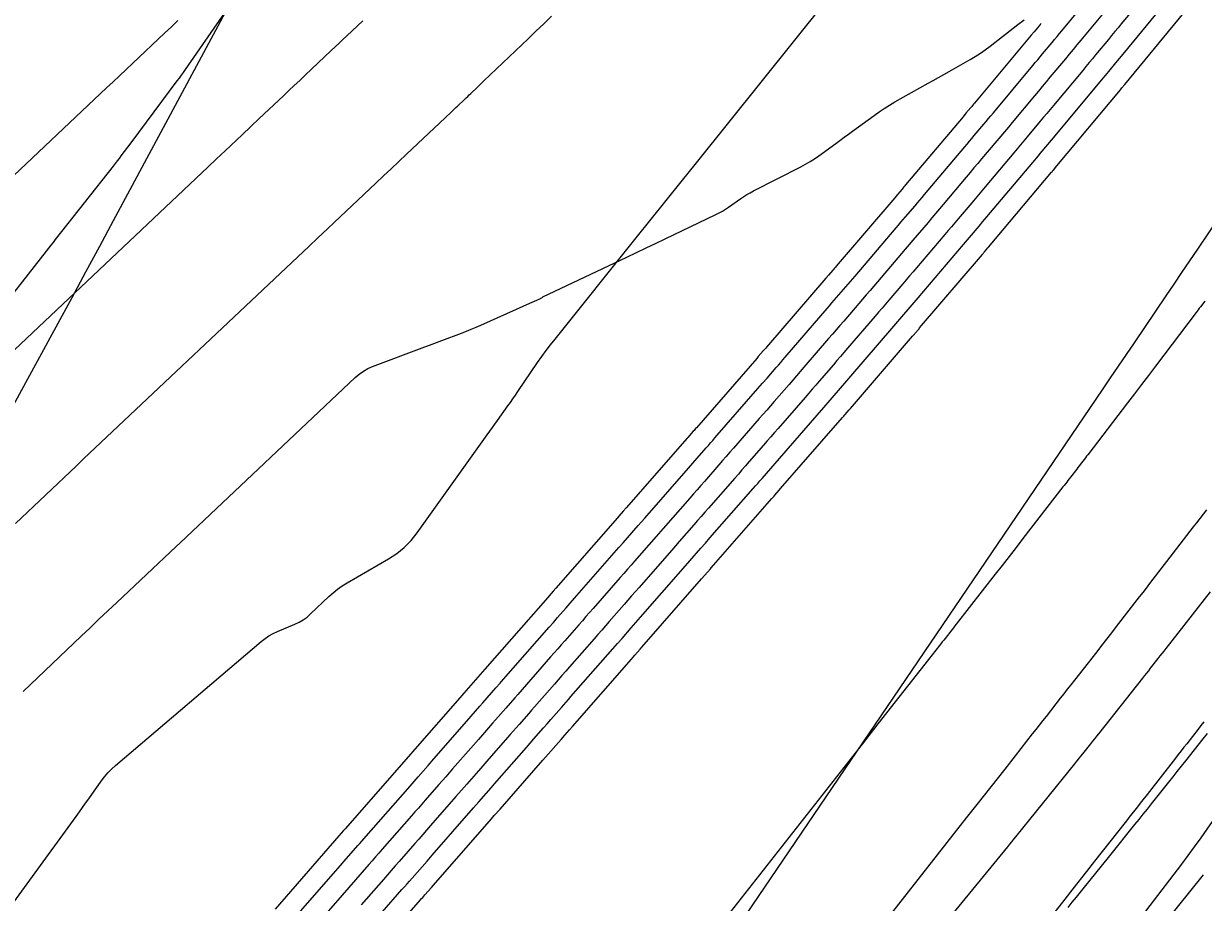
# Model space of a CAD drawing. Extents: x 1005228 to 1008882, y 1883389 to 1885754.
# Drawn here: x 1008209.8 to 1008265.2, y 1884647.8 to 1884689.1 of the extents above; entities that cross this region are included whole.
import ezdxf

# ---------------------------------------------------------------- set-up
doc = ezdxf.new("R2010")
doc.units = 0
for name, color, linetype in [('ATDIMS', 7, 'Continuous'), ('C-ANNO-NOTE', 7, 'Continuous'), ('TSOBSTACLE', 7, 'Continuous')]:
    doc.layers.add(name, color=color, linetype=linetype)

msp = doc.modelspace()

# ---------------------------------------------------------------- linework, layer by layer
at = {"layer": 'ATDIMS'}
for points in [[(1008225.697, 1884646.285), (1008227.55, 1884648.404), (1008227.667, 1884648.538), (1008227.785, 1884648.672), (1008227.902, 1884648.806), (1008228.02, 1884648.941), (1008228.49, 1884649.477), (1008228.725, 1884649.746), (1008228.96, 1884650.014), (1008230.916, 1884652.247), (1008231.161, 1884652.527), (1008231.732, 1884653.178), (1008231.895, 1884653.364), (1008233.393, 1884655.075), (1008233.749, 1884655.482), (1008234.202, 1884655.998), (1008234.374, 1884656.195), (1008234.546, 1884656.392), (1008235.042, 1884656.958), (1008235.154, 1884657.085), (1008235.265, 1884657.212), (1008235.376, 1884657.339), (1008235.488, 1884657.466), (1008237.452, 1884659.709), (1008237.669, 1884659.956), (1008237.885, 1884660.204), (1008238.319, 1884660.699), (1008238.536, 1884660.946), (1008238.752, 1884661.193), (1008240.753, 1884663.477), (1008241.069, 1884663.838), (1008241.595, 1884664.438), (1008241.805, 1884664.678), (1008242.015, 1884664.919), (1008244.054, 1884667.246), (1008244.156, 1884667.363), (1008244.258, 1884667.48), (1008244.36, 1884667.596), (1008244.462, 1884667.713), (1008244.869, 1884668.181), (1008245.073, 1884668.415), (1008245.277, 1884668.649), (1008247.366, 1884671.047), (1008247.464, 1884671.161), (1008247.563, 1884671.274), (1008247.661, 1884671.388), (1008247.759, 1884671.502), (1008248.152, 1884671.957), (1008248.348, 1884672.185), (1008248.545, 1884672.413), (1008250.658, 1884674.865), (1008250.753, 1884674.976), (1008250.848, 1884675.086), (1008250.942, 1884675.197), (1008251.037, 1884675.308), (1008251.415, 1884675.751), (1008251.604, 1884675.972), (1008251.793, 1884676.194), (1008253.93, 1884678.701), (1008254.022, 1884678.808), (1008254.113, 1884678.916), (1008254.204, 1884679.023), (1008254.295, 1884679.131), (1008254.658, 1884679.561), (1008254.84, 1884679.777), (1008255.022, 1884679.992), (1008257.183, 1884682.554), (1008257.271, 1884682.658), (1008257.358, 1884682.762), (1008257.446, 1884682.867), (1008257.533, 1884682.971), (1008257.882, 1884683.389), (1008258.057, 1884683.598), (1008258.231, 1884683.807), (1008260.415, 1884686.424), (1008260.5, 1884686.525), (1008260.584, 1884686.626), (1008260.668, 1884686.727), (1008260.751, 1884686.828), (1008261.087, 1884687.234), (1008261.254, 1884687.437), (1008261.422, 1884687.64), (1008263.627, 1884690.31)], [(1008209.388, 1884665.6), (1008212.237, 1884668.289), (1008212.417, 1884668.458), (1008212.596, 1884668.627), (1008223.192, 1884678.624), (1008223.583, 1884678.993), (1008224.072, 1884679.455), (1008224.366, 1884679.731), (1008226.325, 1884681.58), (1008226.684, 1884681.919), (1008227.043, 1884682.258), (1008227.402, 1884682.598), (1008227.761, 1884682.937), (1008229.837, 1884684.901), (1008229.916, 1884684.977), (1008229.996, 1884685.052), (1008230.076, 1884685.127), (1008230.156, 1884685.203), (1008230.482, 1884685.509), (1008230.558, 1884685.581), (1008230.635, 1884685.654), (1008230.711, 1884685.726), (1008230.788, 1884685.799), (1008231.093, 1884686.089), (1008231.169, 1884686.161), (1008231.245, 1884686.234), (1008231.322, 1884686.306), (1008231.398, 1884686.379), (1008233.47, 1884688.36), (1008233.84, 1884688.715), (1008234.21, 1884689.07), (1008234.58, 1884689.425)], [(1008265.34, 1884666.245), (1008265.184, 1884666.042), (1008265.029, 1884665.839), (1008264.873, 1884665.636), (1008264.717, 1884665.433), (1008264.094, 1884664.62), (1008263.939, 1884664.418), (1008263.782, 1884664.215), (1008263.626, 1884664.012), (1008263.469, 1884663.81), (1008262.825, 1884662.979), (1008262.665, 1884662.774), (1008262.506, 1884662.568), (1008262.346, 1884662.362), (1008262.186, 1884662.156), (1008261.1, 1884660.753), (1008260.872, 1884660.458), (1008260.643, 1884660.163), (1008260.413, 1884659.869), (1008260.184, 1884659.575), (1008259.134, 1884658.232), (1008258.969, 1884658.021), (1008258.804, 1884657.81), (1008258.639, 1884657.599), (1008258.474, 1884657.389), (1008257.807, 1884656.538), (1008257.645, 1884656.332), (1008257.484, 1884656.125), (1008257.322, 1884655.919), (1008257.16, 1884655.713), (1008256.349, 1884654.681), (1008255.863, 1884654.062), (1008254.557, 1884652.399), (1008254.06, 1884651.767), (1008245.419, 1884640.769)], [(1008265.373, 1884655.733), (1008265.177, 1884655.486), (1008264.351, 1884654.447), (1008264.152, 1884654.196), (1008263.953, 1884653.945), (1008263.753, 1884653.695), (1008263.554, 1884653.444), (1008262.747, 1884652.429), (1008262.552, 1884652.185), (1008262.357, 1884651.941), (1008262.162, 1884651.697), (1008261.966, 1884651.454), (1008260.79, 1884649.996), (1008260.398, 1884649.51), (1008259.603, 1884648.523), (1008259.41, 1884648.284), (1008259.216, 1884648.045), (1008259.022, 1884647.807), (1008258.828, 1884647.568)]]:
    msp.add_lwpolyline(points, dxfattribs=at)
at = {"layer": 'C-ANNO-NOTE'}
for points in [[(1008243.131, 1884734.254), (1008242.274, 1884732.619), (1008241.416, 1884730.984), (1008240.557, 1884729.35), (1008232.253, 1884713.545), (1008231.78, 1884712.651), (1008231.3, 1884711.761), (1008230.814, 1884710.875), (1008230.322, 1884709.991), (1008228.341, 1884706.465), (1008227.847, 1884705.582), (1008227.358, 1884704.697), (1008226.874, 1884703.809), (1008226.393, 1884702.92), (1008213.984, 1884679.81), (1008213.336, 1884678.605), (1008212.685, 1884677.4), (1008212.033, 1884676.197), (1008211.378, 1884674.994), (1008207.94, 1884668.689)], [(1008205.945, 1884643.205), (1008212.245, 1884651.845), (1008212.393, 1884652.049), (1008212.541, 1884652.255), (1008212.688, 1884652.461), (1008212.834, 1884652.667), (1008213.416, 1884653.495), (1008213.567, 1884653.697), (1008213.731, 1884653.887), (1008213.906, 1884654.067), (1008214.093, 1884654.237), (1008220.942, 1884660.059), (1008221.117, 1884660.196), (1008221.301, 1884660.319), (1008221.494, 1884660.428), (1008221.696, 1884660.522), (1008222.522, 1884660.867), (1008222.723, 1884660.963), (1008222.913, 1884661.075), (1008223.091, 1884661.204), (1008223.259, 1884661.35), (1008224.111, 1884662.167), (1008224.311, 1884662.348), (1008224.522, 1884662.516), (1008224.742, 1884662.671), (1008224.972, 1884662.813), (1008226.916, 1884663.934), (1008227.302, 1884664.184), (1008227.655, 1884664.47), (1008227.974, 1884664.794), (1008228.261, 1884665.153), (1008231.554, 1884669.761), (1008231.675, 1884669.93), (1008231.796, 1884670.1), (1008231.917, 1884670.269), (1008232.037, 1884670.439), (1008232.52, 1884671.118), (1008232.64, 1884671.287), (1008232.76, 1884671.458), (1008232.878, 1884671.629), (1008232.996, 1884671.801), (1008233.922, 1884673.157), (1008234.118, 1884673.438), (1008234.32, 1884673.716), (1008234.527, 1884673.989), (1008234.739, 1884674.259), (1008238.551, 1884679.007), (1008239.258, 1884679.888), (1008239.964, 1884680.769), (1008240.671, 1884681.65), (1008241.377, 1884682.531), (1008250.503, 1884693.913)], [(1008262.497, 1884647.391), (1008264.178, 1884649.599), (1008264.484, 1884650.007), (1008264.786, 1884650.417), (1008265.085, 1884650.831), (1008265.378, 1884651.248), (1008279.187, 1884671.059), (1008279.58, 1884671.62), (1008279.976, 1884672.179), (1008280.375, 1884672.736), (1008280.777, 1884673.291), (1008282.388, 1884675.508), (1008282.79, 1884676.063), (1008283.19, 1884676.619), (1008283.587, 1884677.178), (1008283.982, 1884677.738), (1008294.687, 1884692.979)], [(1008272.602, 1884689.101), (1008272.461, 1884688.897), (1008268.223, 1884683.252), (1008267.799, 1884682.679), (1008267.382, 1884682.101), (1008266.971, 1884681.518), (1008266.568, 1884680.93), (1008264.917, 1884678.488), (1008264.544, 1884677.937), (1008264.172, 1884677.387), (1008263.8, 1884676.836), (1008263.427, 1884676.285), (1008261.938, 1884674.083), (1008261.566, 1884673.532), (1008261.193, 1884672.982), (1008260.82, 1884672.432), (1008260.446, 1884671.882), (1008240.534, 1884642.565)]]:
    msp.add_lwpolyline(points, dxfattribs=at)
at = {"layer": 'TSOBSTACLE'}
for points in [[(1008222.456, 1884647.012), (1008224.661, 1884649.533), (1008224.934, 1884649.845), (1008225.389, 1884650.365), (1008225.48, 1884650.469), (1008225.571, 1884650.573), (1008225.662, 1884650.677), (1008225.753, 1884650.781), (1008227.928, 1884653.265), (1008228.116, 1884653.479), (1008228.303, 1884653.693), (1008228.772, 1884654.228), (1008229.053, 1884654.549), (1008230.595, 1884656.309), (1008230.8, 1884656.544), (1008231.211, 1884657.013), (1008231.348, 1884657.169), (1008231.964, 1884657.872), (1008232.16, 1884658.096), (1008232.216, 1884658.16), (1008234.467, 1884660.729), (1008234.664, 1884660.954), (1008234.862, 1884661.18), (1008235.257, 1884661.631), (1008235.455, 1884661.857), (1008235.653, 1884662.083), (1008237.739, 1884664.464), (1008237.941, 1884664.695), (1008238.143, 1884664.926), (1008238.649, 1884665.503), (1008238.952, 1884665.849), (1008241.007, 1884668.195), (1008241.215, 1884668.432), (1008241.422, 1884668.669), (1008241.837, 1884669.143), (1008241.941, 1884669.261), (1008242.045, 1884669.38), (1008242.148, 1884669.498), (1008242.252, 1884669.617), (1008244.271, 1884671.935), (1008244.485, 1884672.18), (1008244.698, 1884672.426), (1008245.126, 1884672.917), (1008245.233, 1884673.04), (1008245.34, 1884673.163), (1008245.446, 1884673.286), (1008245.552, 1884673.409), (1008247.527, 1884675.7), (1008247.636, 1884675.826), (1008247.745, 1884675.953), (1008247.854, 1884676.079), (1008247.962, 1884676.205), (1008248.398, 1884676.71), (1008248.506, 1884676.836), (1008248.615, 1884676.963), (1008248.723, 1884677.089), (1008248.831, 1884677.216), (1008250.765, 1884679.484), (1008250.876, 1884679.613), (1008250.986, 1884679.743), (1008251.097, 1884679.873), (1008251.208, 1884680.002), (1008251.65, 1884680.521), (1008251.76, 1884680.651), (1008251.87, 1884680.78), (1008251.981, 1884680.91), (1008252.091, 1884681.041), (1008253.985, 1884683.285), (1008254.097, 1884683.418), (1008254.209, 1884683.551), (1008254.321, 1884683.684), (1008254.434, 1884683.817), (1008254.882, 1884684.349), (1008254.994, 1884684.482), (1008255.106, 1884684.615), (1008255.218, 1884684.748), (1008255.33, 1884684.882), (1008257.186, 1884687.105), (1008257.299, 1884687.241), (1008257.413, 1884687.377), (1008257.527, 1884687.513), (1008257.64, 1884687.649), (1008258.095, 1884688.194), (1008258.209, 1884688.33), (1008258.322, 1884688.467), (1008258.435, 1884688.603), (1008258.549, 1884688.74), (1008260.369, 1884690.944)], [(1008262.736, 1884690.757), (1008261.337, 1884689.063), (1008261.186, 1884688.881), (1008261.036, 1884688.699), (1008260.885, 1884688.516), (1008260.734, 1884688.334), (1008260.132, 1884687.604), (1008259.981, 1884687.422), (1008259.83, 1884687.24), (1008259.678, 1884687.058), (1008259.527, 1884686.876), (1008258.151, 1884685.227), (1008257.996, 1884685.042), (1008257.842, 1884684.858), (1008257.688, 1884684.673), (1008257.534, 1884684.488), (1008256.916, 1884683.749), (1008256.762, 1884683.564), (1008256.607, 1884683.38), (1008256.453, 1884683.196), (1008256.297, 1884683.012), (1008254.946, 1884681.409), (1008254.788, 1884681.222), (1008254.63, 1884681.035), (1008254.472, 1884680.848), (1008254.314, 1884680.66), (1008253.682, 1884679.911), (1008253.524, 1884679.724), (1008253.365, 1884679.537), (1008253.207, 1884679.351), (1008253.048, 1884679.164), (1008251.722, 1884677.609), (1008251.56, 1884677.419), (1008251.398, 1884677.229), (1008251.236, 1884677.039), (1008251.074, 1884676.85), (1008250.427, 1884676.091), (1008250.265, 1884675.901), (1008250.103, 1884675.712), (1008249.941, 1884675.523), (1008249.778, 1884675.334), (1008248.478, 1884673.825), (1008248.313, 1884673.633), (1008248.147, 1884673.441), (1008247.982, 1884673.249), (1008247.816, 1884673.056), (1008247.153, 1884672.288), (1008246.988, 1884672.096), (1008246.821, 1884671.904), (1008246.655, 1884671.712), (1008246.489, 1884671.521), (1008245.216, 1884670.06), (1008245.047, 1884669.865), (1008244.877, 1884669.67), (1008244.707, 1884669.475), (1008244.538, 1884669.281), (1008243.859, 1884668.502), (1008243.69, 1884668.308), (1008243.52, 1884668.113), (1008243.35, 1884667.919), (1008243.18, 1884667.724), (1008241.954, 1884666.324), (1008241.781, 1884666.127), (1008241.608, 1884665.93), (1008241.435, 1884665.732), (1008241.263, 1884665.535), (1008240.571, 1884664.746), (1008240.226, 1884664.351), (1008239.88, 1884663.957), (1008238.689, 1884662.597), (1008238.513, 1884662.396), (1008238.338, 1884662.196), (1008238.162, 1884661.995), (1008237.986, 1884661.794), (1008237.283, 1884660.991), (1008237.107, 1884660.791), (1008236.931, 1884660.59), (1008236.755, 1884660.389), (1008236.579, 1884660.188), (1008235.422, 1884658.867), (1008235.243, 1884658.663), (1008235.065, 1884658.459), (1008234.886, 1884658.256), (1008234.708, 1884658.052), (1008233.77, 1884656.981), (1008233.636, 1884656.829), (1008233.502, 1884656.676), (1008233.05, 1884656.159), (1008232.635, 1884655.686), (1008231.634, 1884654.543), (1008231.246, 1884654.1), (1008230.6, 1884653.362), (1008230.341, 1884653.067), (1008230.083, 1884652.772), (1008228.891, 1884651.411), (1008228.707, 1884651.201), (1008228.522, 1884650.99), (1008228.338, 1884650.78), (1008228.153, 1884650.569), (1008227.416, 1884649.727), (1008227.231, 1884649.516), (1008227.047, 1884649.306), (1008226.863, 1884649.095), (1008226.678, 1884648.885), (1008225.626, 1884647.681)], [(1008219.771, 1884690.414), (1008217.364, 1884686.916), (1008217.27, 1884686.78), (1008217.174, 1884686.646), (1008217.078, 1884686.512), (1008216.979, 1884686.38), (1008214.806, 1884683.476), (1008214.349, 1884682.865), (1008214.257, 1884682.743), (1008214.164, 1884682.622), (1008214.071, 1884682.501), (1008213.977, 1884682.381), (1008211.265, 1884678.938), (1008211.156, 1884678.8), (1008211.047, 1884678.661), (1008210.938, 1884678.523), (1008210.83, 1884678.384), (1008208.18, 1884675.012)], [(1008260.453, 1884689.519), (1008259.436, 1884688.289), (1008259.256, 1884688.071), (1008259.076, 1884687.853), (1008258.895, 1884687.636), (1008258.714, 1884687.419), (1008257.99, 1884686.551), (1008257.809, 1884686.334), (1008257.628, 1884686.117), (1008257.447, 1884685.9), (1008257.265, 1884685.683), (1008256.215, 1884684.425), (1008256.036, 1884684.211), (1008255.857, 1884683.998), (1008255.677, 1884683.784), (1008255.498, 1884683.571), (1008254.779, 1884682.719), (1008254.599, 1884682.506), (1008254.419, 1884682.293), (1008254.24, 1884682.08), (1008254.06, 1884681.867), (1008252.973, 1884680.578), (1008252.795, 1884680.369), (1008252.618, 1884680.159), (1008252.44, 1884679.95), (1008252.262, 1884679.74), (1008251.549, 1884678.904), (1008251.371, 1884678.695), (1008251.192, 1884678.486), (1008251.014, 1884678.277), (1008250.836, 1884678.068), (1008249.711, 1884676.749), (1008249.535, 1884676.543), (1008249.359, 1884676.338), (1008249.183, 1884676.132), (1008249.006, 1884675.927), (1008248.299, 1884675.107), (1008248.123, 1884674.902), (1008247.946, 1884674.697), (1008247.769, 1884674.492), (1008247.593, 1884674.287), (1008246.429, 1884672.937), (1008246.255, 1884672.735), (1008246.08, 1884672.533), (1008245.906, 1884672.332), (1008245.731, 1884672.131), (1008245.031, 1884671.327), (1008244.856, 1884671.126), (1008244.681, 1884670.925), (1008244.506, 1884670.724), (1008244.331, 1884670.523), (1008243.124, 1884669.138), (1008242.953, 1884668.942), (1008242.782, 1884668.746), (1008242.611, 1884668.551), (1008242.44, 1884668.355), (1008241.754, 1884667.572), (1008241.583, 1884667.376), (1008241.411, 1884667.181), (1008241.24, 1884666.985), (1008241.069, 1884666.789), (1008239.825, 1884665.369), (1008239.488, 1884664.985), (1008239.151, 1884664.6), (1008238.477, 1884663.83), (1008238.308, 1884663.638), (1008238.139, 1884663.445), (1008237.971, 1884663.253), (1008237.802, 1884663.06), (1008236.525, 1884661.603), (1008236.359, 1884661.413), (1008236.193, 1884661.223), (1008236.027, 1884661.034), (1008235.861, 1884660.844), (1008235.197, 1884660.086), (1008235.031, 1884659.896), (1008234.865, 1884659.707), (1008234.698, 1884659.517), (1008234.532, 1884659.328), (1008232.993, 1884657.571), (1008232.851, 1884657.408), (1008232.424, 1884656.921), (1008231.949, 1884656.379), (1008231.807, 1884656.216), (1008231.136, 1884655.45), (1008230.787, 1884655.052), (1008229.925, 1884654.068), (1008229.603, 1884653.701), (1008229.282, 1884653.334), (1008228.64, 1884652.601), (1008228.479, 1884652.418), (1008228.319, 1884652.234), (1008228.158, 1884652.051), (1008227.998, 1884651.868), (1008226.624, 1884650.3), (1008226.467, 1884650.12), (1008226.309, 1884649.939), (1008226.151, 1884649.759), (1008225.993, 1884649.579), (1008225.363, 1884648.858), (1008225.047, 1884648.497), (1008224.732, 1884648.136), (1008223.327, 1884646.531)], [(1008225.768, 1884644.888), (1008228.422, 1884647.923), (1008228.472, 1884647.981), (1008228.523, 1884648.038), (1008228.574, 1884648.096), (1008228.624, 1884648.154), (1008228.928, 1884648.501), (1008229.03, 1884648.617), (1008231.75, 1884651.723), (1008231.885, 1884651.877), (1008232.155, 1884652.186), (1008234.163, 1884654.478), (1008234.293, 1884654.627), (1008235.024, 1884655.461), (1008235.2, 1884655.662), (1008235.421, 1884655.914), (1008235.554, 1884656.065), (1008238.325, 1884659.229), (1008238.488, 1884659.416), (1008238.734, 1884659.696), (1008238.816, 1884659.79), (1008241.626, 1884662.998), (1008241.776, 1884663.17), (1008242.039, 1884663.47), (1008242.077, 1884663.513), (1008244.927, 1884666.768), (1008244.962, 1884666.807), (1008244.996, 1884666.846), (1008245.03, 1884666.885), (1008245.064, 1884666.924), (1008245.269, 1884667.16), (1008245.338, 1884667.238), (1008248.242, 1884670.574), (1008248.273, 1884670.609), (1008248.304, 1884670.644), (1008248.335, 1884670.68), (1008248.365, 1884670.716), (1008248.549, 1884670.929), (1008248.611, 1884671), (1008251.538, 1884674.397), (1008251.565, 1884674.429), (1008251.592, 1884674.46), (1008251.619, 1884674.492), (1008251.647, 1884674.524), (1008251.837, 1884674.747), (1008251.864, 1884674.779), (1008254.813, 1884678.238), (1008254.837, 1884678.266), (1008254.861, 1884678.294), (1008254.884, 1884678.322), (1008254.908, 1884678.35), (1008255.074, 1884678.547), (1008255.098, 1884678.575), (1008258.068, 1884682.096), (1008258.089, 1884682.12), (1008258.109, 1884682.144), (1008258.129, 1884682.169), (1008258.15, 1884682.193), (1008258.312, 1884682.387), (1008261.304, 1884685.971), (1008261.338, 1884686.012), (1008261.371, 1884686.053), (1008261.506, 1884686.216), (1008264.519, 1884689.864)], [(1008203.787, 1884676.723), (1008213.674, 1884686.051), (1008213.978, 1884686.338), (1008214.283, 1884686.626), (1008214.587, 1884686.913), (1008214.892, 1884687.2), (1008216.414, 1884688.636), (1008216.719, 1884688.924), (1008217.024, 1884689.212)], [(1008208.192, 1884672.675), (1008218.433, 1884682.338), (1008218.835, 1884682.717), (1008219.238, 1884683.097), (1008220.042, 1884683.856), (1008220.445, 1884684.235), (1008220.847, 1884684.615), (1008221.98, 1884685.684), (1008222.235, 1884685.925), (1008222.491, 1884686.167), (1008222.747, 1884686.408), (1008223.002, 1884686.65), (1008224.228, 1884687.81), (1008224.411, 1884687.983), (1008224.594, 1884688.156), (1008224.777, 1884688.329), (1008224.961, 1884688.502), (1008225.71, 1884689.206)], [(1008209.752, 1884657.708), (1008212.481, 1884660.307), (1008212.897, 1884660.702), (1008213.313, 1884661.098), (1008213.73, 1884661.492), (1008214.147, 1884661.886), (1008216.938, 1884664.52), (1008217.124, 1884664.696), (1008225.353, 1884672.459), (1008225.537, 1884672.617), (1008225.735, 1884672.755), (1008225.945, 1884672.872), (1008226.168, 1884672.968), (1008228.502, 1884673.848), (1008228.963, 1884674.021), (1008229.424, 1884674.195), (1008230.346, 1884674.542), (1008230.576, 1884674.631), (1008230.804, 1884674.723), (1008231.031, 1884674.819), (1008231.257, 1884674.918), (1008233.701, 1884676.014), (1008233.737, 1884676.03), (1008233.773, 1884676.046), (1008233.809, 1884676.062), (1008233.845, 1884676.077), (1008234.053, 1884676.164), (1008234.058, 1884676.167), (1008234.064, 1884676.17), (1008234.069, 1884676.173), (1008234.074, 1884676.176), (1008234.115, 1884676.202), (1008234.143, 1884676.22), (1008234.149, 1884676.224), (1008234.156, 1884676.228), (1008234.163, 1884676.232), (1008234.169, 1884676.235), (1008238.116, 1884678.108), (1008238.566, 1884678.322), (1008239.015, 1884678.536), (1008239.464, 1884678.75), (1008239.913, 1884678.965), (1008242.292, 1884680.107), (1008242.447, 1884680.185), (1008242.599, 1884680.27), (1008242.747, 1884680.36), (1008242.891, 1884680.457), (1008243.461, 1884680.856), (1008243.605, 1884680.953), (1008243.752, 1884681.045), (1008243.902, 1884681.132), (1008244.056, 1884681.213), (1008246.292, 1884682.355), (1008246.508, 1884682.471), (1008246.72, 1884682.595), (1008246.926, 1884682.727), (1008247.127, 1884682.867), (1008247.922, 1884683.444), (1008248.121, 1884683.589), (1008248.32, 1884683.733), (1008248.518, 1884683.878), (1008248.716, 1884684.023), (1008249.727, 1884684.764), (1008249.963, 1884684.933), (1008250.205, 1884685.093), (1008250.451, 1884685.247), (1008250.702, 1884685.393), (1008252.262, 1884686.27), (1008252.509, 1884686.409), (1008252.756, 1884686.549), (1008253.003, 1884686.689), (1008253.25, 1884686.829), (1008254.237, 1884687.389), (1008254.481, 1884687.534), (1008254.719, 1884687.687), (1008254.952, 1884687.848), (1008255.179, 1884688.018), (1008256.486, 1884689.031), (1008256.779, 1884689.258)], [(1008257.569, 1884689.08), (1008257.522, 1884689.025), (1008257.476, 1884688.969), (1008257.245, 1884688.692), (1008257.106, 1884688.526), (1008254.445, 1884685.339), (1008254.4, 1884685.286), (1008254.356, 1884685.232), (1008254.311, 1884685.179), (1008254.267, 1884685.127), (1008254.044, 1884684.862), (1008253.91, 1884684.703), (1008251.209, 1884681.503), (1008251.166, 1884681.452), (1008251.123, 1884681.402), (1008251.08, 1884681.351), (1008251.038, 1884681.301), (1008250.823, 1884681.05), (1008250.695, 1884680.899), (1008247.952, 1884677.684), (1008247.912, 1884677.636), (1008247.871, 1884677.588), (1008247.83, 1884677.541), (1008247.789, 1884677.493), (1008247.585, 1884677.256), (1008247.462, 1884677.114), (1008244.676, 1884673.881), (1008244.637, 1884673.837), (1008244.599, 1884673.792), (1008244.56, 1884673.747), (1008244.521, 1884673.703), (1008244.288, 1884673.435), (1008244.211, 1884673.346), (1008241.379, 1884670.096), (1008241.343, 1884670.054), (1008241.307, 1884670.013), (1008241.271, 1884669.972), (1008241.235, 1884669.93), (1008240.982, 1884669.642), (1008240.945, 1884669.6), (1008238.079, 1884666.328), (1008237.945, 1884666.175), (1008237.743, 1884665.945), (1008237.676, 1884665.868), (1008234.78, 1884662.563), (1008234.654, 1884662.418), (1008234.464, 1884662.202), (1008234.401, 1884662.129), (1008231.439, 1884658.749), (1008230.452, 1884657.623), (1008230.266, 1884657.41), (1008228.154, 1884654.999), (1008227.859, 1884654.662), (1008224.881, 1884651.263), (1008224.808, 1884651.179), (1008224.59, 1884650.929), (1008221.585, 1884647.493)], [(1008265.261, 1884676.045), (1008265.054, 1884675.773), (1008265.003, 1884675.706), (1008264.952, 1884675.639), (1008264.901, 1884675.571), (1008264.85, 1884675.504), (1008262.94, 1884672.983), (1008262.613, 1884672.551), (1008262.285, 1884672.12), (1008261.956, 1884671.689), (1008261.627, 1884671.259), (1008259.767, 1884668.827), (1008259.709, 1884668.752), (1008259.651, 1884668.677), (1008259.594, 1884668.601), (1008259.536, 1884668.526), (1008259.305, 1884668.225), (1008259.248, 1884668.15), (1008259.19, 1884668.075), (1008259.132, 1884668), (1008259.074, 1884667.925), (1008258.835, 1884667.617), (1008258.776, 1884667.541), (1008258.717, 1884667.465), (1008258.657, 1884667.388), (1008258.598, 1884667.312), (1008256.72, 1884664.886), (1008256.395, 1884664.467), (1008256.07, 1884664.048), (1008255.744, 1884663.629), (1008255.417, 1884663.211), (1008253.588, 1884660.872), (1008253.522, 1884660.788), (1008253.457, 1884660.704), (1008253.391, 1884660.62), (1008253.325, 1884660.536), (1008253.06, 1884660.198), (1008252.996, 1884660.116), (1008252.931, 1884660.033), (1008252.867, 1884659.951), (1008252.802, 1884659.869), (1008252.286, 1884659.212), (1008249.907, 1884656.184), (1008249.159, 1884655.231), (1008240.72, 1884644.491)], [(1008265.513, 1884662.389), (1008263.425, 1884659.723), (1008263.335, 1884659.607), (1008263.244, 1884659.492), (1008263.154, 1884659.377), (1008263.063, 1884659.261), (1008262.701, 1884658.799), (1008262.61, 1884658.684), (1008262.52, 1884658.569), (1008262.429, 1884658.454), (1008262.338, 1884658.339), (1008260.262, 1884655.727), (1008260.168, 1884655.609), (1008260.074, 1884655.491), (1008259.981, 1884655.372), (1008259.887, 1884655.254), (1008259.511, 1884654.782), (1008259.417, 1884654.664), (1008259.323, 1884654.546), (1008259.228, 1884654.429), (1008259.134, 1884654.311), (1008257.025, 1884651.695), (1008256.37, 1884650.882), (1008256.276, 1884650.766), (1008256.182, 1884650.651), (1008256.088, 1884650.535), (1008255.994, 1884650.419), (1008253.21, 1884647.015)], [(1008265.216, 1884656.279), (1008265.083, 1884656.108), (1008264.95, 1884655.938), (1008264.417, 1884655.257), (1008264.284, 1884655.086), (1008264.151, 1884654.916), (1008264.018, 1884654.746), (1008263.885, 1884654.576), (1008262.555, 1884652.878), (1008262.295, 1884652.548), (1008262.036, 1884652.217), (1008261.777, 1884651.886), (1008261.517, 1884651.556), (1008260.086, 1884649.735), (1008259.705, 1884649.25), (1008259.07, 1884648.442), (1008258.689, 1884647.957), (1008249.833, 1884636.684)], [(1008262.431, 1884645.661), (1008264.557, 1884648.297), (1008265.207, 1884649.104)]]:
    msp.add_lwpolyline(points, dxfattribs=at)

doc.saveas('drawing.dxf')
